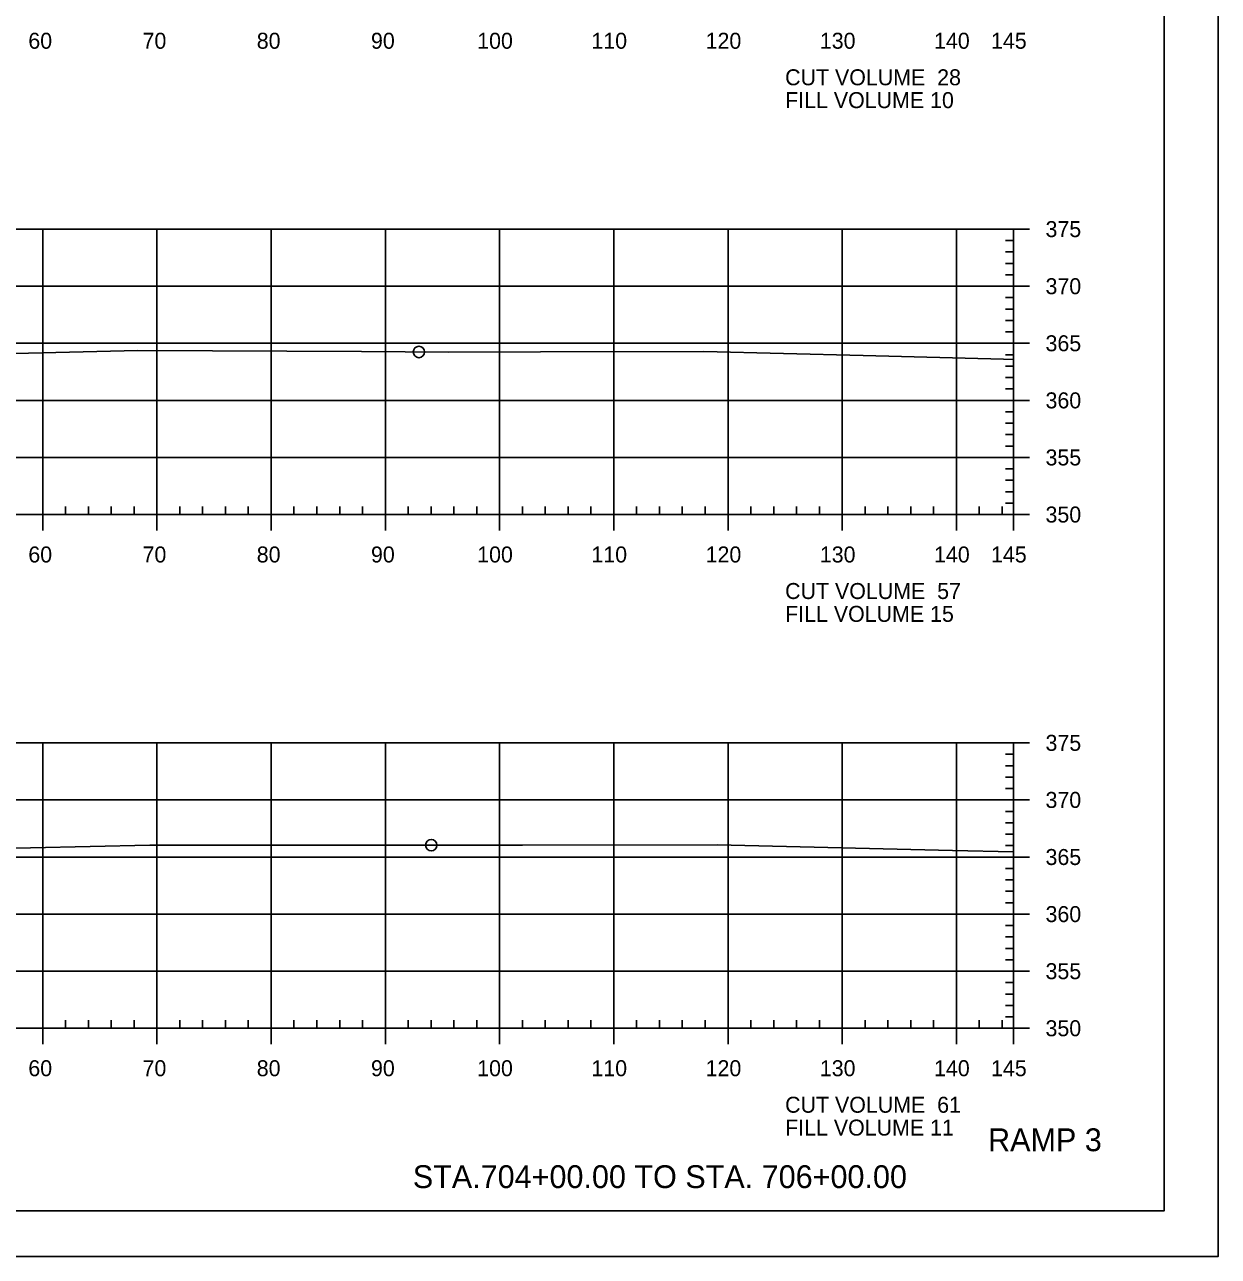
# Model space of a CAD drawing. Extents: x 1359801 to 1362404, y 372415 to 374228.
# Drawn here: x 1361262.1 to 1361366.6, y 372947.9 to 373055.8 of the extents above; entities that cross this region are included whole.
import ezdxf

# ---------------------------------------------------------------- set-up
doc = ezdxf.new("R2010")
doc.units = 0
for name, color, linetype in [('S_DRG_PT_SYM', 7, 'Continuous'), ('S_MAILBOX', 7, 'Continuous'), ('S_PRIMARY_CTL', 7, 'Continuous'), ('S_SHOULDER', 7, 'Continuous'), ('S_SIGN', 7, 'Continuous'), ('S_UTL_PT_SYM', 7, 'Continuous'), ('S_WATER_UTILITIES', 7, 'Continuous')]:
    doc.layers.add(name, color=color, linetype=linetype)

msp = doc.modelspace()

# ---------------------------------------------------------------- linework, layer by layer
at = {"layer": 'S_DRG_PT_SYM'}
for points in [[(1361254.06, 373026.84), (1361272.03, 373027.29), (1361291.61, 373027.19), (1361299.26, 373027.14), (1361307.3, 373027.18), (1361321.58, 373027.21), (1361335.55, 373026.86), (1361347.82, 373026.53), (1361348.71, 373026.5)], [(1361252.16, 372983.48), (1361273.09, 372983.97), (1361294.31, 372983.97), (1361300.2, 372983.96), (1361305.72, 372983.97), (1361322.75, 372983.98), (1361343.37, 372983.5), (1361348.71, 372983.37)]]:
    msp.add_lwpolyline(points, dxfattribs=at)
at = {"layer": 'S_MAILBOX'}
for p, q in [((1361058.71, 373037.92), (1361348.71, 373037.92)), ((1361263.71, 373012.92), (1361263.71, 373037.92)), ((1361273.71, 373012.92), (1361273.71, 373037.92)), ((1361283.71, 373012.92), (1361283.71, 373037.92)), ((1361293.71, 373012.92), (1361293.71, 373037.92)), ((1361303.71, 373012.92), (1361303.71, 373037.92)), ((1361313.71, 373012.92), (1361313.71, 373037.92)), ((1361323.71, 373012.92), (1361323.71, 373037.92)), ((1361333.71, 373012.92), (1361333.71, 373037.92)), ((1361343.71, 373012.92), (1361343.71, 373037.92)), ((1361348.71, 373012.92), (1361348.71, 373037.92)), ((1361058.71, 373032.92), (1361348.71, 373032.92)), ((1361058.71, 373027.92), (1361348.71, 373027.92)), ((1361058.71, 373022.92), (1361348.71, 373022.92)), ((1361058.71, 373017.92), (1361348.71, 373017.92)), ((1361058.71, 373012.92), (1361348.71, 373012.92)), ((1361058.71, 372992.92), (1361348.71, 372992.92)), ((1361263.71, 372967.92), (1361263.71, 372992.92)), ((1361273.71, 372967.92), (1361273.71, 372992.92)), ((1361283.71, 372967.92), (1361283.71, 372992.92)), ((1361293.71, 372967.92), (1361293.71, 372992.92)), ((1361303.71, 372967.92), (1361303.71, 372992.92)), ((1361313.71, 372967.92), (1361313.71, 372992.92)), ((1361323.71, 372967.92), (1361323.71, 372992.92)), ((1361333.71, 372967.92), (1361333.71, 372992.92)), ((1361343.71, 372967.92), (1361343.71, 372992.92)), ((1361348.71, 372967.92), (1361348.71, 372992.92)), ((1361058.71, 372987.92), (1361348.71, 372987.92)), ((1361058.71, 372982.92), (1361348.71, 372982.92)), ((1361058.71, 372977.92), (1361348.71, 372977.92)), ((1361058.71, 372972.92), (1361348.71, 372972.92)), ((1361058.71, 372967.92), (1361348.71, 372967.92))]:
    msp.add_line(p, q, dxfattribs=at)
at = {"layer": 'S_SHOULDER'}
msp.add_line((1361033.31, 372947.94), (1361366.64, 372947.94), dxfattribs=at)
for points in [[(1361033.3, 373161.28), (1361366.64, 373161.28), (1361366.64, 372947.94), (1361033.3, 372947.94)], [(1361279.63, 373157.38), (1361279.63, 373147.5), (1361315.36, 373147.5), (1361315.36, 373144.58), (1361338.56, 373144.58), (1361338.56, 373120.25), (1361361.89, 373120.25), (1361361.89, 372951.92), (1361045.71, 372951.92), (1361045.71, 373157.38)]]:
    msp.add_lwpolyline(points, close=True, dxfattribs=at)
for centre in [(1361296.65, 373027.16), (1361297.73, 372983.96)]:
    msp.add_circle(centre, 0.5, dxfattribs=at)
at = {"layer": 'S_UTL_PT_SYM'}
for q in [(1361361.89, 373157.38), (1361045.71, 372951.92)]:
    msp.add_line((1361361.89, 372951.92), q, dxfattribs=at)
at = {"layer": 'S_WATER_UTILITIES'}
for p, q in [((1361348.71, 373012.92), (1361348.71, 373037.92)), ((1361350.11, 373037.92), (1361348.71, 373037.92)), ((1361348.71, 373036.92), (1361348.01, 373036.92)), ((1361348.71, 373035.92), (1361348.01, 373035.92)), ((1361348.71, 373034.92), (1361348.01, 373034.92)), ((1361348.71, 373033.92), (1361348.01, 373033.92)), ((1361350.11, 373032.92), (1361348.71, 373032.92)), ((1361348.71, 373031.92), (1361348.01, 373031.92)), ((1361348.71, 373030.92), (1361348.01, 373030.92)), ((1361348.71, 373029.92), (1361348.01, 373029.92)), ((1361348.71, 373028.92), (1361348.01, 373028.92)), ((1361350.11, 373027.92), (1361348.71, 373027.92)), ((1361348.71, 373026.92), (1361348.01, 373026.92)), ((1361348.71, 373025.92), (1361348.01, 373025.92)), ((1361348.71, 373024.92), (1361348.01, 373024.92)), ((1361348.71, 373023.92), (1361348.01, 373023.92)), ((1361348.71, 373021.92), (1361348.01, 373021.92)), ((1361350.11, 373022.92), (1361348.71, 373022.92)), ((1361348.71, 373020.92), (1361348.01, 373020.92)), ((1361348.71, 373019.92), (1361348.01, 373019.92)), ((1361348.71, 373018.92), (1361348.01, 373018.92)), ((1361350.11, 373017.92), (1361348.71, 373017.92)), ((1361348.71, 373016.92), (1361348.01, 373016.92)), ((1361348.71, 373015.92), (1361348.01, 373015.92)), ((1361348.71, 373014.92), (1361348.01, 373014.92)), ((1361265.71, 373012.92), (1361265.71, 373013.62)), ((1361267.71, 373012.92), (1361267.71, 373013.62)), ((1361269.71, 373012.92), (1361269.71, 373013.62)), ((1361271.71, 373012.92), (1361271.71, 373013.62)), ((1361275.71, 373012.92), (1361275.71, 373013.62)), ((1361277.71, 373012.92), (1361277.71, 373013.62)), ((1361279.71, 373012.92), (1361279.71, 373013.62)), ((1361281.71, 373012.92), (1361281.71, 373013.62)), ((1361285.71, 373012.92), (1361285.71, 373013.62)), ((1361287.71, 373012.92), (1361287.71, 373013.62)), ((1361289.71, 373012.92), (1361289.71, 373013.62)), ((1361291.71, 373012.92), (1361291.71, 373013.62)), ((1361295.71, 373012.92), (1361295.71, 373013.62)), ((1361297.71, 373012.92), (1361297.71, 373013.62)), ((1361299.71, 373012.92), (1361299.71, 373013.62)), ((1361301.71, 373012.92), (1361301.71, 373013.62)), ((1361305.71, 373012.92), (1361305.71, 373013.62)), ((1361307.71, 373012.92), (1361307.71, 373013.62)), ((1361309.71, 373012.92), (1361309.71, 373013.62)), ((1361311.71, 373012.92), (1361311.71, 373013.62)), ((1361315.71, 373012.92), (1361315.71, 373013.62)), ((1361317.71, 373012.92), (1361317.71, 373013.62)), ((1361319.71, 373012.92), (1361319.71, 373013.62)), ((1361321.71, 373012.92), (1361321.71, 373013.62)), ((1361325.71, 373012.92), (1361325.71, 373013.62)), ((1361327.71, 373012.92), (1361327.71, 373013.62)), ((1361329.71, 373012.92), (1361329.71, 373013.62)), ((1361331.71, 373012.92), (1361331.71, 373013.62)), ((1361335.71, 373012.92), (1361335.71, 373013.62)), ((1361337.71, 373012.92), (1361337.71, 373013.62)), ((1361339.71, 373012.92), (1361339.71, 373013.62)), ((1361341.71, 373012.92), (1361341.71, 373013.62)), ((1361345.71, 373012.92), (1361345.71, 373013.62)), ((1361347.71, 373012.92), (1361347.71, 373013.62)), ((1361348.71, 373013.92), (1361348.01, 373013.92)), ((1361058.71, 373012.92), (1361348.71, 373012.92)), ((1361263.71, 373011.52), (1361263.71, 373012.92)), ((1361273.71, 373011.52), (1361273.71, 373012.92)), ((1361283.71, 373011.52), (1361283.71, 373012.92)), ((1361293.71, 373011.52), (1361293.71, 373012.92)), ((1361303.71, 373011.52), (1361303.71, 373012.92)), ((1361313.71, 373011.52), (1361313.71, 373012.92)), ((1361323.71, 373011.52), (1361323.71, 373012.92)), ((1361333.71, 373011.52), (1361333.71, 373012.92)), ((1361343.71, 373011.52), (1361343.71, 373012.92)), ((1361348.71, 373011.52), (1361348.71, 373012.92)), ((1361350.11, 373012.92), (1361348.71, 373012.92)), ((1361348.71, 372967.92), (1361348.71, 372992.92)), ((1361350.11, 372992.92), (1361348.71, 372992.92)), ((1361348.71, 372991.92), (1361348.01, 372991.92)), ((1361348.71, 372990.92), (1361348.01, 372990.92)), ((1361348.71, 372989.92), (1361348.01, 372989.92)), ((1361348.71, 372988.92), (1361348.01, 372988.92)), ((1361350.11, 372987.92), (1361348.71, 372987.92)), ((1361348.71, 372986.92), (1361348.01, 372986.92)), ((1361348.71, 372985.92), (1361348.01, 372985.92)), ((1361348.71, 372984.92), (1361348.01, 372984.92)), ((1361348.71, 372983.92), (1361348.01, 372983.92)), ((1361350.11, 372982.92), (1361348.71, 372982.92)), ((1361348.71, 372981.92), (1361348.01, 372981.92)), ((1361348.71, 372980.92), (1361348.01, 372980.92)), ((1361348.71, 372979.92), (1361348.01, 372979.92)), ((1361348.71, 372978.92), (1361348.01, 372978.92)), ((1361350.11, 372977.92), (1361348.71, 372977.92)), ((1361348.71, 372976.92), (1361348.01, 372976.92)), ((1361348.71, 372975.92), (1361348.01, 372975.92)), ((1361348.71, 372974.92), (1361348.01, 372974.92)), ((1361348.71, 372973.92), (1361348.01, 372973.92)), ((1361350.11, 372972.92), (1361348.71, 372972.92)), ((1361348.71, 372971.92), (1361348.01, 372971.92)), ((1361348.71, 372970.92), (1361348.01, 372970.92)), ((1361348.71, 372969.92), (1361348.01, 372969.92)), ((1361265.71, 372967.92), (1361265.71, 372968.62)), ((1361267.71, 372967.92), (1361267.71, 372968.62)), ((1361269.71, 372967.92), (1361269.71, 372968.62)), ((1361271.71, 372967.92), (1361271.71, 372968.62)), ((1361275.71, 372967.92), (1361275.71, 372968.62)), ((1361277.71, 372967.92), (1361277.71, 372968.62)), ((1361279.71, 372967.92), (1361279.71, 372968.62)), ((1361281.71, 372967.92), (1361281.71, 372968.62)), ((1361285.71, 372967.92), (1361285.71, 372968.62)), ((1361287.71, 372967.92), (1361287.71, 372968.62)), ((1361289.71, 372967.92), (1361289.71, 372968.62)), ((1361291.71, 372967.92), (1361291.71, 372968.62)), ((1361295.71, 372967.92), (1361295.71, 372968.62)), ((1361297.71, 372967.92), (1361297.71, 372968.62)), ((1361299.71, 372967.92), (1361299.71, 372968.62)), ((1361301.71, 372967.92), (1361301.71, 372968.62)), ((1361305.71, 372967.92), (1361305.71, 372968.62)), ((1361307.71, 372967.92), (1361307.71, 372968.62)), ((1361309.71, 372967.92), (1361309.71, 372968.62)), ((1361311.71, 372967.92), (1361311.71, 372968.62)), ((1361315.71, 372967.92), (1361315.71, 372968.62)), ((1361317.71, 372967.92), (1361317.71, 372968.62)), ((1361319.71, 372967.92), (1361319.71, 372968.62)), ((1361321.71, 372967.92), (1361321.71, 372968.62)), ((1361325.71, 372967.92), (1361325.71, 372968.62)), ((1361327.71, 372967.92), (1361327.71, 372968.62)), ((1361329.71, 372967.92), (1361329.71, 372968.62)), ((1361331.71, 372967.92), (1361331.71, 372968.62)), ((1361335.71, 372967.92), (1361335.71, 372968.62)), ((1361337.71, 372967.92), (1361337.71, 372968.62)), ((1361339.71, 372967.92), (1361339.71, 372968.62)), ((1361341.71, 372967.92), (1361341.71, 372968.62)), ((1361345.71, 372967.92), (1361345.71, 372968.62)), ((1361347.71, 372967.92), (1361347.71, 372968.62)), ((1361348.71, 372968.92), (1361348.01, 372968.92)), ((1361058.71, 372967.92), (1361348.71, 372967.92)), ((1361263.71, 372966.52), (1361263.71, 372967.92)), ((1361273.71, 372966.52), (1361273.71, 372967.92)), ((1361283.71, 372966.52), (1361283.71, 372967.92)), ((1361293.71, 372966.52), (1361293.71, 372967.92)), ((1361303.71, 372966.52), (1361303.71, 372967.92)), ((1361313.71, 372966.52), (1361313.71, 372967.92)), ((1361323.71, 372966.52), (1361323.71, 372967.92)), ((1361333.71, 372966.52), (1361333.71, 372967.92)), ((1361343.71, 372966.52), (1361343.71, 372967.92)), ((1361348.71, 372966.52), (1361348.71, 372967.92)), ((1361350.11, 372967.92), (1361348.71, 372967.92))]:
    msp.add_line(p, q, dxfattribs=at)

# ---------------------------------------------------------------- texts
at = {"layer": 'S_PRIMARY_CTL'}
for s, p in [('60', (1361262.45, 373053.72)), ('70', (1361272.45, 373053.72)), ('80', (1361282.45, 373053.72)), ('90', (1361292.45, 373053.72)), ('100', (1361301.75, 373053.72)), ('110', (1361311.75, 373053.72)), ('120', (1361321.75, 373053.72)), ('130', (1361331.75, 373053.72)), ('140', (1361341.75, 373053.72)), ('145', (1361346.74, 373053.72)), ('CUT VOLUME  28', (1361328.71, 373050.52)), ('FILL VOLUME 10', (1361328.71, 373048.52)), ('375', (1361351.51, 373037.22)), ('370', (1361351.51, 373032.22)), ('365', (1361351.51, 373027.22)), ('360', (1361351.51, 373022.22)), ('355', (1361351.51, 373017.22)), ('350', (1361351.51, 373012.22)), ('60', (1361262.45, 373008.72)), ('70', (1361272.45, 373008.72)), ('80', (1361282.45, 373008.72)), ('90', (1361292.45, 373008.72)), ('100', (1361301.75, 373008.72)), ('110', (1361311.75, 373008.72)), ('120', (1361321.75, 373008.72)), ('130', (1361331.75, 373008.72)), ('140', (1361341.75, 373008.72)), ('145', (1361346.74, 373008.72)), ('CUT VOLUME  57', (1361328.71, 373005.52)), ('FILL VOLUME 15', (1361328.71, 373003.52)), ('375', (1361351.51, 372992.22)), ('370', (1361351.51, 372987.22)), ('365', (1361351.51, 372982.22)), ('360', (1361351.51, 372977.22)), ('355', (1361351.51, 372972.22)), ('350', (1361351.51, 372967.22)), ('60', (1361262.45, 372963.72)), ('70', (1361272.45, 372963.72)), ('80', (1361282.45, 372963.72)), ('90', (1361292.45, 372963.72)), ('100', (1361301.75, 372963.72)), ('110', (1361311.75, 372963.72)), ('120', (1361321.75, 372963.72)), ('130', (1361331.75, 372963.72)), ('140', (1361341.75, 372963.72)), ('145', (1361346.74, 372963.72)), ('CUT VOLUME  61', (1361328.71, 372960.52)), ('FILL VOLUME 11', (1361328.71, 372958.52))]:
    msp.add_text(s, height=1.4, dxfattribs=at).set_placement(p)
at = {"layer": 'S_SHOULDER'}
msp.add_text('+', height=0.1, dxfattribs=at).set_placement((1361347.77, 373026.48))
at = {"layer": 'S_SIGN'}
for s, p in [('RAMP 3', (1361346.48, 372957.15)), ('STA.704+00.00 TO STA. 706+00.00', (1361296.11, 372953.92))]:
    msp.add_text(s, height=2, dxfattribs=at).set_placement(p)

doc.saveas('drawing.dxf')
